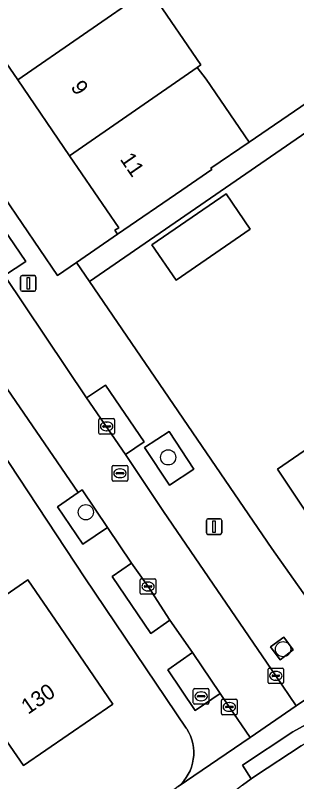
# Model space of a CAD drawing. Extents: x 157445 to 158888, y 383061 to 384688.
# Drawn here: x 158154.15 to 158172.24, y 383370.12 to 383419.34 of the extents above; entities that cross this region are included whole.
import ezdxf

# ---------------------------------------------------------------- set-up
doc = ezdxf.new("R2010")
doc.units = 0
for name, color, linetype in [('IMGEO_Boom', 7, 'Continuous'), ('IMGEO_Brandkraan', 7, 'Continuous'), ('IMGEO_Erf', 7, 'Continuous'), ('IMGEO_Fietspad_gesloten', 7, 'Continuous'), ('IMGEO_Groenvoorziening', 7, 'Continuous'), ('IMGEO_Kolk', 7, 'Continuous'), ('IMGEO_Lichtmast', 7, 'Continuous'), ('IMGEO_Pand', 7, 'Continuous'), ('IMGEO_Pand_nummerreeks', 7, 'Continuous'), ('IMGEO_Parkeervlak_open', 7, 'Continuous'), ('IMGEO_Rijbaan_lokaal_open', 7, 'Continuous'), ('IMGEO_Rioolput', 7, 'Continuous'), ('IMGEO_Voetpad_open', 7, 'Continuous')]:
    doc.layers.add(name, color=color, linetype=linetype)

msp = doc.modelspace()

# ---------------------------------------------------------------- linework, layer by layer
at = {"layer": 'IMGEO_Boom'}
for centre in [(158163.973, 383390.948), (158158.679, 383387.424), (158171.364, 383378.628)]:
    msp.add_circle(centre, 0.489, dxfattribs=at)
at = {"layer": 'IMGEO_Brandkraan'}
for p, q in [((158165.593, 383375.173), (158165.593, 383376.025)), ((158165.668, 383376.099), (158166.52, 383376.099)), ((158166.081, 383375.879), (158166.106, 383375.879)), ((158166.594, 383376.025), (158166.594, 383375.173)), ((158165.852, 383375.593), (158165.852, 383375.605)), ((158166.29, 383375.556), (158165.892, 383375.556)), ((158165.895, 383375.642), (158166.293, 383375.642)), ((158166.104, 383375.319), (158166.079, 383375.319)), ((158166.336, 383375.605), (158166.336, 383375.593)), ((158166.52, 383375.099), (158165.668, 383375.099))]:
    msp.add_line(p, q, dxfattribs=at)
for points in [[(158165.593, 383375.173), (158165.593, 383376.025)], [(158165.668, 383376.099), (158166.52, 383376.099)], [(158166.594, 383376.025), (158166.594, 383375.173)], [(158166.52, 383375.099), (158165.668, 383375.099)]]:
    msp.add_lwpolyline(points, dxfattribs=at)
for centre, radius, start, end in [((158165.67, 383376.023), 0.0765, 91.552, 178.448), ((158165.67, 383376.023), 0.0765, 91.552, 178.448), ((158166.518, 383376.023), 0.0765, 1.552, 88.448), ((158166.518, 383376.023), 0.0765, 1.552, 88.448), ((158165.892, 383375.602), 0.0403, 85.8775, 175.7526), ((158165.889, 383375.592), 0.0366, 178.938, 274.7102), ((158166.293, 383375.599), 0.043, 264.8664, 352.4533), ((158166.297, 383375.604), 0.0386, 1.7309, 96.639), ((158165.67, 383375.175), 0.0765, 181.552, 268.448), ((158165.67, 383375.175), 0.0765, 181.552, 268.448), ((158166.518, 383375.175), 0.0765, 271.552, 358.448), ((158166.518, 383375.175), 0.0765, 271.552, 358.448)]:
    msp.add_arc(centre, radius, start, end, dxfattribs=at)
for centre, major_axis, ratio, start_param, end_param in [((158166.08, 383375.599), (-0.387, 0.002), 0.722429, 4.712389, 7.853982), ((158166.105, 383375.599), (-0.39, 0.002), 0.717154, 1.570796, 4.712389)]:
    msp.add_ellipse(centre, major_axis=major_axis, ratio=ratio, start_param=start_param, end_param=end_param, dxfattribs=at)
at = {"layer": 'IMGEO_Erf'}
for points in [[(158164.942, 383433.219), (158167.851, 383435.129), (158161.848, 383443.037), (158158.682, 383440.792), (158155.371, 383445.461), (158148.952, 383441.189), (158152.406, 383436.142), (158155.848, 383431.113), (158159.117, 383426.337), (158162.744, 383421.038), (158163.049, 383420.592), (158166.076, 383416.165), (158165.838, 383415.982), (158166.411, 383415.237), (158169.177, 383411.193), (158176.235, 383416.023), (158172.996, 383420.954), (158169.755, 383425.889), (158166.23, 383431.258)], [(158154.298, 383415.194), (158150.669, 383420.492), (158147.398, 383425.266), (158143.953, 383430.293), (158140.579, 383435.218), (158140.332, 383435.049), (158140.163, 383435.297), (158136.393, 383432.718), (158156.85, 383402.629), (158158.091, 383403.465), (158160.724, 383405.287), (158160.554, 383405.534), (158160.801, 383405.703), (158157.635, 383410.324)], [(158162.928, 383404.605), (158167.698, 383407.869), (158169.249, 383405.603), (158164.479, 383402.339)]]:
    msp.add_lwpolyline(points, close=True, dxfattribs=at)
for points in [[(158218.765, 383410.247), (158203.333, 383432.817), (158158.917, 383402.255), (158170.631, 383385.084), (158174.039, 383380.269)], [(158174.639, 383384.741), (158170.996, 383390.185), (158176.906, 383394.232)], [(158164.811, 383369.983), (158164.98, 383370.173), (158165.133, 383370.377), (158165.266, 383370.594), (158165.379, 383370.822), (158165.472, 383371.059), (158165.543, 383371.304), (158165.592, 383371.553), (158165.618, 383371.807), (158165.622, 383372.061), (158165.602, 383372.315), (158165.561, 383372.566), (158165.497, 383372.812), (158165.411, 383373.052), (158165.304, 383373.283), (158165.177, 383373.504), (158165.141, 383373.559), (158158.608, 383383.217), (158153.12, 383391.491)], [(158152.084, 383381.116), (158154.946, 383383.077), (158156.722, 383380.483), (158160.417, 383375.087), (158154.663, 383371.146), (158153.38, 383373.018)]]:
    msp.add_lwpolyline(points, dxfattribs=at)
at = {"layer": 'IMGEO_Fietspad_gesloten'}
msp.add_lwpolyline([(158264.364, 383433.502), (158243.266, 383419.033), (158240.107, 383416.893), (158231.018, 383410.676), (158222.662, 383405.033), (158216.122, 383400.492), (158211.209, 383397.104), (158189.236, 383382.055), (158186.221, 383380.023), (158186.115, 383379.952), (158185.306, 383379.446), (158177.375, 383375.018), (158176.619, 383374.65), (158176.474, 383374.585), (158172.535, 383372.428), (158169.599, 383370.501), (158169.322, 383370.3), (158168.758, 383369.891), (158163.249, 383365.637), (158161.075, 383363.872), (158159.242, 383362.325), (158158.671, 383361.835)], dxfattribs=at)
at = {"layer": 'IMGEO_Groenvoorziening'}
for points in [[(158164.051, 383389.158), (158165.635, 383390.193), (158164.034, 383392.616), (158162.451, 383391.58)], [(158160.074, 383386.451), (158158.45, 383388.865), (158158.182, 383388.686), (158156.851, 383387.774), (158158.484, 383385.366)], [(158171.421, 383379.401), (158170.546, 383378.785), (158171.173, 383377.953), (158172.005, 383378.586)]]:
    msp.add_lwpolyline(points, close=True, dxfattribs=at)
at = {"layer": 'IMGEO_Kolk'}
for p, q in [((158159.52, 383392.512), (158159.52, 383393.364)), ((158159.595, 383393.438), (158160.447, 383393.438)), ((158160.008, 383393.218), (158160.033, 383393.218)), ((158160.521, 383393.364), (158160.521, 383392.512)), ((158159.779, 383392.932), (158159.779, 383392.944)), ((158160.217, 383392.895), (158159.819, 383392.895)), ((158159.822, 383392.981), (158160.22, 383392.981)), ((158160.031, 383392.658), (158160.006, 383392.658)), ((158160.263, 383392.944), (158160.263, 383392.932)), ((158160.447, 383392.438), (158159.595, 383392.438)), ((158162.181, 383382.228), (158162.181, 383383.08)), ((158162.256, 383383.154), (158163.108, 383383.154)), ((158162.483, 383382.697), (158162.881, 383382.697)), ((158162.669, 383382.934), (158162.694, 383382.934)), ((158163.182, 383383.08), (158163.182, 383382.228)), ((158162.44, 383382.648), (158162.44, 383382.66)), ((158162.878, 383382.611), (158162.48, 383382.611)), ((158162.692, 383382.374), (158162.667, 383382.374)), ((158162.924, 383382.66), (158162.924, 383382.648)), ((158163.108, 383382.154), (158162.256, 383382.154)), ((158170.395, 383376.491), (158170.395, 383377.343)), ((158170.47, 383377.417), (158171.322, 383377.417)), ((158171.396, 383377.343), (158171.396, 383376.491)), ((158170.654, 383376.911), (158170.654, 383376.923)), ((158171.092, 383376.874), (158170.694, 383376.874)), ((158170.697, 383376.96), (158171.095, 383376.96)), ((158170.883, 383377.197), (158170.908, 383377.197)), ((158171.138, 383376.923), (158171.138, 383376.911)), ((158171.322, 383376.417), (158170.47, 383376.417)), ((158170.906, 383376.637), (158170.881, 383376.637)), ((158167.406, 383374.489), (158167.406, 383375.341)), ((158167.481, 383375.415), (158168.333, 383375.415)), ((158168.407, 383375.341), (158168.407, 383374.489)), ((158167.665, 383374.909), (158167.665, 383374.921)), ((158168.103, 383374.872), (158167.705, 383374.872)), ((158167.708, 383374.958), (158168.106, 383374.958)), ((158167.894, 383375.195), (158167.919, 383375.195)), ((158168.149, 383374.921), (158168.149, 383374.909)), ((158168.333, 383374.415), (158167.481, 383374.415)), ((158167.917, 383374.635), (158167.892, 383374.635))]:
    msp.add_line(p, q, dxfattribs=at)
for points in [[(158159.52, 383392.512), (158159.52, 383393.364)], [(158159.595, 383393.438), (158160.447, 383393.438)], [(158160.521, 383393.364), (158160.521, 383392.512)], [(158160.447, 383392.438), (158159.595, 383392.438)], [(158162.181, 383382.228), (158162.181, 383383.08)], [(158162.256, 383383.154), (158163.108, 383383.154)], [(158163.182, 383383.08), (158163.182, 383382.228)], [(158163.108, 383382.154), (158162.256, 383382.154)], [(158170.395, 383376.491), (158170.395, 383377.343)], [(158170.47, 383377.417), (158171.322, 383377.417)], [(158171.396, 383377.343), (158171.396, 383376.491)], [(158171.322, 383376.417), (158170.47, 383376.417)], [(158167.406, 383374.489), (158167.406, 383375.341)], [(158167.481, 383375.415), (158168.333, 383375.415)], [(158168.407, 383375.341), (158168.407, 383374.489)], [(158168.333, 383374.415), (158167.481, 383374.415)]]:
    msp.add_lwpolyline(points, dxfattribs=at)
for centre, radius, start, end in [((158159.597, 383393.362), 0.0765, 91.552, 178.448), ((158159.597, 383393.362), 0.0765, 91.552, 178.448), ((158160.445, 383393.362), 0.0765, 1.552, 88.448), ((158160.445, 383393.362), 0.0765, 1.552, 88.448), ((158159.819, 383392.941), 0.0403, 85.8775, 175.7526), ((158159.816, 383392.931), 0.0366, 178.938, 274.7102), ((158160.22, 383392.938), 0.043, 264.8664, 352.4533), ((158160.224, 383392.943), 0.0386, 1.7309, 96.639), ((158159.597, 383392.514), 0.0765, 181.552, 268.448), ((158159.597, 383392.514), 0.0765, 181.552, 268.448), ((158160.445, 383392.514), 0.0765, 271.552, 358.448), ((158160.445, 383392.514), 0.0765, 271.552, 358.448), ((158162.258, 383383.078), 0.0765, 91.552, 178.448), ((158162.258, 383383.078), 0.0765, 91.552, 178.448), ((158162.48, 383382.657), 0.0403, 85.8775, 175.7526), ((158162.885, 383382.659), 0.0386, 1.7309, 96.639), ((158163.106, 383383.078), 0.0765, 1.552, 88.448), ((158163.106, 383383.078), 0.0765, 1.552, 88.448), ((158162.258, 383382.23), 0.0765, 181.552, 268.448), ((158162.258, 383382.23), 0.0765, 181.552, 268.448), ((158162.477, 383382.647), 0.0366, 178.938, 274.7102), ((158162.881, 383382.654), 0.043, 264.8664, 352.4533), ((158163.106, 383382.23), 0.0765, 271.552, 358.448), ((158163.106, 383382.23), 0.0765, 271.552, 358.448), ((158170.472, 383377.341), 0.0765, 91.552, 178.448), ((158170.472, 383377.341), 0.0765, 91.552, 178.448), ((158171.32, 383377.341), 0.0765, 1.552, 88.448), ((158171.32, 383377.341), 0.0765, 1.552, 88.448), ((158170.694, 383376.92), 0.0403, 85.8775, 175.7526), ((158170.691, 383376.91), 0.0366, 178.938, 274.7102), ((158171.095, 383376.917), 0.043, 264.8664, 352.4533), ((158171.099, 383376.922), 0.0386, 1.7309, 96.639), ((158170.472, 383376.493), 0.0765, 181.552, 268.448), ((158170.472, 383376.493), 0.0765, 181.552, 268.448), ((158171.32, 383376.493), 0.0765, 271.552, 358.448), ((158171.32, 383376.493), 0.0765, 271.552, 358.448), ((158167.483, 383375.339), 0.0765, 91.552, 178.448), ((158167.483, 383375.339), 0.0765, 91.552, 178.448), ((158168.331, 383375.339), 0.0765, 1.552, 88.448), ((158168.331, 383375.339), 0.0765, 1.552, 88.448), ((158167.705, 383374.918), 0.0403, 85.8775, 175.7526), ((158167.702, 383374.908), 0.0366, 178.938, 274.7102), ((158168.106, 383374.915), 0.043, 264.8664, 352.4533), ((158168.11, 383374.92), 0.0386, 1.7309, 96.639), ((158167.483, 383374.491), 0.0765, 181.552, 268.448), ((158167.483, 383374.491), 0.0765, 181.552, 268.448), ((158168.331, 383374.491), 0.0765, 271.552, 358.448), ((158168.331, 383374.491), 0.0765, 271.552, 358.448)]:
    msp.add_arc(centre, radius, start, end, dxfattribs=at)
for centre, major_axis, ratio, start_param, end_param in [((158160.007, 383392.938), (-0.387, 0.002), 0.722429, 4.712389, 7.853982), ((158160.032, 383392.938), (-0.39, 0.002), 0.717154, 1.570796, 4.712389), ((158162.668, 383382.654), (-0.387, 0.002), 0.722429, 4.712389, 7.853982), ((158162.693, 383382.654), (-0.39, 0.002), 0.717154, 1.570796, 4.712389), ((158170.882, 383376.917), (-0.387, 0.002), 0.722429, 4.712389, 7.853982), ((158170.907, 383376.917), (-0.39, 0.002), 0.717154, 1.570796, 4.712389), ((158167.893, 383374.915), (-0.387, 0.002), 0.722429, 4.712389, 7.853982), ((158167.918, 383374.915), (-0.39, 0.002), 0.717154, 1.570796, 4.712389)]:
    msp.add_ellipse(centre, major_axis=major_axis, ratio=ratio, start_param=start_param, end_param=end_param, dxfattribs=at)
at = {"layer": 'IMGEO_Lichtmast'}
for p, q in [((158154.482, 383401.723), (158154.482, 383402.523)), ((158154.482, 383402.523), (158154.482, 383401.723)), ((158154.582, 383402.623), (158155.372, 383402.623)), ((158155.372, 383402.623), (158154.582, 383402.623)), ((158155.472, 383402.523), (158155.472, 383401.723)), ((158155.472, 383401.723), (158155.472, 383402.523)), ((158155.372, 383401.623), (158154.582, 383401.623)), ((158154.582, 383401.623), (158155.372, 383401.623)), ((158166.431, 383386.103), (158166.431, 383386.903)), ((158166.431, 383386.903), (158166.431, 383386.103)), ((158166.531, 383387.003), (158167.321, 383387.003)), ((158167.321, 383387.003), (158166.531, 383387.003)), ((158167.421, 383386.903), (158167.421, 383386.103)), ((158167.421, 383386.103), (158167.421, 383386.903)), ((158167.321, 383386.003), (158166.531, 383386.003)), ((158166.531, 383386.003), (158167.321, 383386.003))]:
    msp.add_line(p, q, dxfattribs=at)
for points in [[(158154.902, 383402.498), (158155.052, 383402.498), (158155.052, 383401.748), (158154.902, 383401.748), (158154.902, 383402.498)], [(158166.851, 383386.878), (158167.001, 383386.878), (158167.001, 383386.128), (158166.851, 383386.128), (158166.851, 383386.878)]]:
    msp.add_lwpolyline(points, dxfattribs=at)
for centre, start, end in [((158154.582, 383402.523), 90, 180), ((158154.582, 383402.523), 90, 180), ((158155.372, 383402.523), 0, 90), ((158155.372, 383402.523), 360, 90), ((158154.582, 383401.723), 180, 270), ((158154.582, 383401.723), 180, 270), ((158155.372, 383401.723), 270, 0), ((158155.372, 383401.723), 270, 0), ((158166.531, 383386.903), 90, 180), ((158166.531, 383386.903), 90, 180), ((158167.321, 383386.903), 0, 90), ((158167.321, 383386.903), 360, 90), ((158166.531, 383386.103), 180, 270), ((158166.531, 383386.103), 180, 270), ((158167.321, 383386.103), 270, 0), ((158167.321, 383386.103), 270, 0)]:
    msp.add_arc(centre, 0.1, start, end, dxfattribs=at)
at = {"layer": 'IMGEO_Pand'}
for points in [[(158162.744, 383421.038), (158159.117, 383426.337), (158150.669, 383420.492), (158154.298, 383415.194)], [(158157.635, 383410.324), (158165.838, 383415.982), (158166.076, 383416.165), (158163.049, 383420.592), (158162.744, 383421.038), (158154.298, 383415.194)], [(158157.635, 383410.324), (158160.801, 383405.703), (158160.554, 383405.534), (158160.724, 383405.287), (158164.851, 383408.111), (158166.782, 383409.432), (158166.725, 383409.515), (158169.177, 383411.193), (158166.411, 383415.237), (158165.838, 383415.982)], [(158162.928, 383404.605), (158164.479, 383402.339), (158169.249, 383405.603), (158167.698, 383407.869)], [(158177.411, 383393.912), (158177.217, 383393.779), (158176.906, 383394.232), (158170.996, 383390.185), (158174.639, 383384.741), (158180.596, 383388.84), (158179.311, 383390.716), (158179.513, 383390.854)], [(158149.191, 383379.133), (158150.967, 383376.541), (158153.38, 383373.018), (158154.663, 383371.146), (158160.417, 383375.087), (158156.722, 383380.483), (158154.946, 383383.077), (158152.084, 383381.116)]]:
    msp.add_lwpolyline(points, close=True, dxfattribs=at)
at = {"layer": 'IMGEO_Parkeervlak_open'}
for points in [[(158136.245, 383428.269), (158149.548, 383408.46), (158150.604, 383406.887), (158150.963, 383406.353), (158152.252, 383404.434), (158153.46, 383402.634), (158154.82, 383403.529), (158137.403, 383429.123)], [(158161.226, 383391.137), (158162.427, 383391.942), (158159.94, 383395.596), (158158.734, 383394.78)], [(158164.072, 383380.481), (158162.682, 383382.655), (158161.614, 383384.161), (158160.379, 383383.289), (158162.869, 383379.645)]]:
    msp.add_lwpolyline(points, close=True, dxfattribs=at)
at = {"layer": 'IMGEO_Rijbaan_lokaal_open'}
msp.add_lwpolyline([(158161.226, 383391.137), (158158.734, 383394.78), (158153.46, 383402.634), (158152.252, 383404.434), (158148.913, 383402.192), (158149.868, 383400.793), (158158.182, 383388.686), (158158.45, 383388.865), (158160.074, 383386.451), (158161.614, 383384.161), (158162.682, 383382.655), (158164.072, 383380.481), (158165.536, 383378.424), (158167.326, 383375.772), (158167.904, 383374.916), (158169.258, 383372.945), (158172.202, 383374.989), (158170.893, 383376.918), (158163.68, 383387.461)], close=True, dxfattribs=at)
at = {"layer": 'IMGEO_Rioolput'}
for p, q in [((158160.373, 383389.501), (158160.373, 383390.353)), ((158160.448, 383390.427), (158161.3, 383390.427)), ((158160.861, 383390.207), (158160.886, 383390.207)), ((158161.374, 383390.353), (158161.374, 383389.501)), ((158160.632, 383389.921), (158160.632, 383389.933)), ((158161.07, 383389.884), (158160.672, 383389.884)), ((158160.675, 383389.97), (158161.073, 383389.97)), ((158160.884, 383389.647), (158160.859, 383389.647)), ((158161.116, 383389.933), (158161.116, 383389.921)), ((158161.3, 383389.427), (158160.448, 383389.427))]:
    msp.add_line(p, q, dxfattribs=at)
for points in [[(158160.373, 383389.501), (158160.373, 383390.353)], [(158160.448, 383390.427), (158161.3, 383390.427)], [(158161.374, 383390.353), (158161.374, 383389.501)], [(158161.3, 383389.427), (158160.448, 383389.427)]]:
    msp.add_lwpolyline(points, dxfattribs=at)
for centre, radius, start, end in [((158160.45, 383390.351), 0.0765, 91.552, 178.448), ((158160.45, 383390.351), 0.0765, 91.552, 178.448), ((158161.298, 383390.351), 0.0765, 1.552, 88.448), ((158161.298, 383390.351), 0.0765, 1.552, 88.448), ((158160.672, 383389.93), 0.0403, 85.8775, 175.7526), ((158160.669, 383389.92), 0.0366, 178.938, 274.7102), ((158161.073, 383389.927), 0.043, 264.8664, 352.4533), ((158161.077, 383389.932), 0.0386, 1.7309, 96.639), ((158160.45, 383389.503), 0.0765, 181.552, 268.448), ((158160.45, 383389.503), 0.0765, 181.552, 268.448), ((158161.298, 383389.503), 0.0765, 271.552, 358.448), ((158161.298, 383389.503), 0.0765, 271.552, 358.448)]:
    msp.add_arc(centre, radius, start, end, dxfattribs=at)
for centre, major_axis, ratio, start_param, end_param in [((158160.86, 383389.927), (-0.387, 0.002), 0.722429, 4.712389, 7.853982), ((158160.885, 383389.927), (-0.39, 0.002), 0.717154, 1.570796, 4.712389)]:
    msp.add_ellipse(centre, major_axis=major_axis, ratio=ratio, start_param=start_param, end_param=end_param, dxfattribs=at)
at = {"layer": 'IMGEO_Voetpad_open'}
for points in [[(158136.393, 383432.718), (158135.037, 383434.712), (158134.378, 383435.682), (158133.23, 383437.953), (158131.969, 383437.132), (158133.361, 383435.077), (158133.851, 383434.353), (158132.627, 383433.528), (158136.245, 383428.269), (158137.403, 383429.123), (158154.82, 383403.529), (158153.46, 383402.634), (158158.734, 383394.78), (158159.94, 383395.596), (158162.427, 383391.942), (158161.226, 383391.137), (158163.68, 383387.461), (158170.893, 383376.918), (158172.202, 383374.989), (158177.512, 383378.536), (158178.3, 383379.129)], [(158174.039, 383380.269), (158170.631, 383385.084), (158158.917, 383402.255), (158158.091, 383403.465), (158156.85, 383402.629), (158136.393, 383432.718)], [(158176.235, 383416.023), (158169.177, 383411.193), (158166.725, 383409.515), (158166.782, 383409.432), (158164.851, 383408.111), (158160.724, 383405.287), (158158.091, 383403.465), (158158.917, 383402.255), (158203.333, 383432.817)], [(158164.625, 383369.809), (158169.258, 383372.945), (158167.904, 383374.916), (158167.326, 383375.772), (158165.719, 383374.688), (158163.953, 383377.296), (158165.536, 383378.424), (158164.072, 383380.481), (158162.869, 383379.645), (158160.379, 383383.289), (158161.614, 383384.161), (158160.074, 383386.451), (158158.484, 383385.366), (158156.851, 383387.774), (158158.182, 383388.686), (158149.868, 383400.793), (158148.913, 383402.192), (158147.627, 383404.077), (158147.261, 383404.613), (158146.179, 383406.198), (158135.849, 383421.333)], [(158153.12, 383391.491), (158158.608, 383383.217), (158165.141, 383373.559), (158165.177, 383373.504), (158165.304, 383373.283), (158165.411, 383373.052), (158165.497, 383372.812), (158165.561, 383372.566), (158165.602, 383372.315), (158165.622, 383372.061), (158165.618, 383371.807), (158165.592, 383371.553), (158165.543, 383371.304), (158165.472, 383371.059), (158165.379, 383370.822), (158165.266, 383370.594), (158165.133, 383370.377), (158164.98, 383370.173), (158164.811, 383369.983)], [(158177.512, 383378.536), (158172.202, 383374.989), (158169.258, 383372.945), (158164.625, 383369.809), (158164.424, 383369.653), (158139.528, 383352.671), (158091.649, 383319.824)], [(158168.758, 383369.891), (158169.322, 383370.3), (158168.748, 383371.167), (158171.997, 383373.319), (158176.092, 383375.564)]]:
    msp.add_lwpolyline(points, dxfattribs=at)
for points in [[(158164.034, 383392.616), (158165.635, 383390.193), (158164.051, 383389.158), (158162.451, 383391.58)], [(158171.421, 383379.401), (158172.005, 383378.586), (158171.173, 383377.953), (158170.546, 383378.785)], [(158165.536, 383378.424), (158163.953, 383377.296), (158165.719, 383374.688), (158167.326, 383375.772)], [(158169.322, 383370.3), (158169.599, 383370.501), (158172.535, 383372.428), (158176.474, 383374.585), (158176.619, 383374.65), (158176.092, 383375.564), (158171.997, 383373.319), (158168.748, 383371.167)]]:
    msp.add_lwpolyline(points, close=True, dxfattribs=at)

# ---------------------------------------------------------------- texts
at = {"layer": 'IMGEO_Pand_nummerreeks'}
for s, rotation, p in [('9', 304.4167, (158157.669, 383414.734)), ('11', 304.4167, (158160.843, 383410.1)), ('130', 34.4061, (158154.964, 383374.406))]:
    msp.add_text(s, height=1, rotation=rotation, dxfattribs=at).set_placement(p)

doc.saveas('drawing.dxf')
